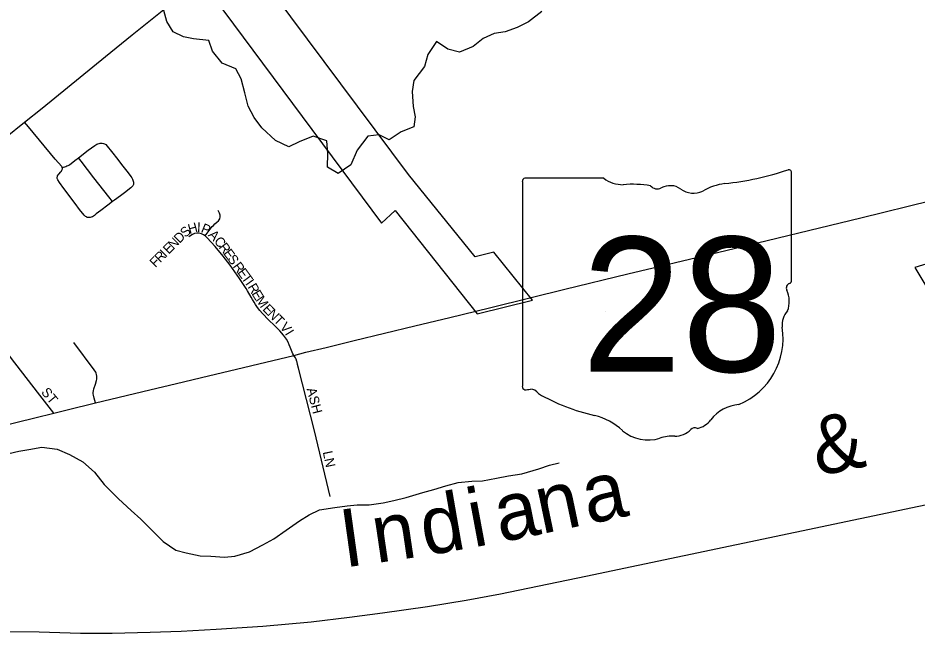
# Model space of a CAD drawing. Extents: x 1442749 to 1756758, y 235267 to 677782.
# Drawn here: x 1549629 to 1554277, y 474181 to 477359 of the extents above; entities that cross this region are included whole.
import ezdxf

# ---------------------------------------------------------------- set-up
doc = ezdxf.new("R2010")
doc.units = 0
for name, color, linetype in [('GM_X_City_Street', 7, 'Continuous'), ('GM_X_City_Street_Text', 7, 'Continuous'), ('GM_X_Corporation', 7, 'Continuous'), ('GM_X_Minor_River', 7, 'Continuous'), ('GM_X_Rail_Line', 7, 'Continuous'), ('GM_X_Rail_Line_Text', 7, 'Continuous'), ('GM_X_State_Location', 7, 'Continuous'), ('GM_X_State_Route', 7, 'Continuous'), ('GM_X_State_Shield', 7, 'Continuous')]:
    doc.layers.add(name, color=color, linetype=linetype)

msp = doc.modelspace()

# ---------------------------------------------------------------- linework, layer by layer
at = {"layer": 'GM_X_City_Street'}
for points in [[(1549663.6, 476821.3), (1549753.5, 476893.2), (1550081.3, 477160.4), (1550219, 477271.7), (1550401.1, 477416.6), (1550593.9, 477571.2)], [(1549039.5, 476325.3), (1549170.5, 476430.8), (1549564.1, 476741.7), (1549663.6, 476821.3)], [(1550118.3, 476411), (1550093, 476391.7), (1550057.2, 476364.9), (1550033.7, 476346.9), (1550023.9, 476339.4), (1550019.2, 476335.9), (1550014.1, 476332.7), (1550007.9, 476329.9), (1550001.6, 476328.5), (1549994.8, 476328), (1549987.6, 476328.9), (1549982.7, 476331.3), (1549978.2, 476333.9), (1549974.2, 476337.3), (1549971.1, 476340.7), (1549947.5, 476370.5), (1549924.5, 476400.2), (1549866.8, 476478.7), (1549844.1, 476509.6), (1549835.5, 476522.4), (1549833.3, 476527), (1549832.4, 476530.4), (1549832.2, 476533.4), (1549832, 476537), (1549833.1, 476540.3), (1549834.2, 476543.6), (1549837.2, 476548.7), (1549840.6, 476552.9), (1549851.4, 476564.2), (1549854.2, 476568.3), (1549856.6, 476572.8), (1549858.5, 476579.5), (1549858.4, 476585.5), (1549858.3, 476585.8), (1549857.1, 476589.1), (1549855.1, 476592.5), (1549838.6, 476610.8), (1549821.6, 476629.1), (1549682.9, 476797.8), (1549663.6, 476821.3)], [(1549941.2, 476637.4), (1549992, 476676.7), (1550025.6, 476700.9), (1550031.5, 476704.5), (1550036.9, 476707.3), (1550042.4, 476709.9), (1550048.6, 476711.7), (1550053.9, 476712.7), (1550059.1, 476713.3), (1550064.8, 476712.9), (1550070.8, 476711.3), (1550076.7, 476708.9), (1550082.4, 476705), (1550119, 476660.5), (1550138.9, 476636.1), (1550171.9, 476593.3), (1550192, 476567.3), (1550204.2, 476552.1), (1550213, 476540.3), (1550217.5, 476532.8), (1550220.9, 476526), (1550223.1, 476521.1), (1550225, 476516.1), (1550226.1, 476511.2), (1550226.5, 476507.4), (1550226.4, 476503), (1550225.7, 476498.9), (1550224.1, 476495.2), (1550222.3, 476492), (1550219.4, 476488.1), (1550212.9, 476481.9), (1550179.2, 476456.3), (1550158.9, 476441.3), (1550128.3, 476418.7), (1550118.3, 476411)], [(1549858.3, 476585.8), (1549864.7, 476588.1), (1549871.1, 476590.3), (1549876.4, 476592.1), (1549882.2, 476594.9), (1549887.9, 476597.4), (1549894.7, 476601), (1549922.3, 476622.8), (1549941.2, 476637.4)], [(1550118.3, 476411), (1550099.5, 476435.1), (1550022, 476533.9), (1549955.3, 476619.3), (1549941.2, 476637.4)], [(1550597, 476233.8), (1550612, 476253.8), (1550622.9, 476268.5), (1550633.6, 476281.5), (1550639.9, 476287.8), (1550647.1, 476295.3), (1550657.2, 476303.7), (1550666.4, 476312), (1550672, 476321.5), (1550674.3, 476332.1), (1550673.5, 476341.1), (1550671.3, 476350.6), (1550667.9, 476358.1), (1550663.3, 476365.3)], [(1550597, 476233.8), (1550588.6, 476239.5), (1550577.5, 476244.6), (1550565.9, 476247.5), (1550553.9, 476247.8), (1550542, 476245.6), (1550530.6, 476241), (1550517.4, 476232.6), (1550512.2, 476228.9)], [(1551055.1, 475615.1), (1551050.2, 475623.8), (1551035.6, 475658.6), (1551030.7, 475670.2), (1551025, 475683.5), (1551016.7, 475699), (1551001.2, 475720.5), (1550982.1, 475743.1), (1550957.7, 475768.6), (1550924.8, 475800), (1550892.5, 475832.8), (1550879.9, 475848.6), (1550867.8, 475863.7), (1550856.8, 475879.2), (1550849.3, 475890.8), (1550841.7, 475904.2), (1550834.8, 475916.3), (1550816.4, 475950), (1550808.8, 475962), (1550802.5, 475971.5), (1550773.9, 476013.6), (1550725.2, 476081.7), (1550690.5, 476128), (1550648.9, 476177.8), (1550607.9, 476224.1), (1550598.7, 476232.6), (1550597, 476233.8)], [(1549814.5, 475317.9), (1549729.8, 475425.7), (1549595.7, 475599.3), (1549482, 475750.5), (1549409.6, 475844.5)], [(1550030.3, 475370.3), (1550023.7, 475394.9), (1550019.5, 475410.5), (1550018.5, 475417.7), (1550018.1, 475423.6), (1550018.8, 475433.3), (1550020.9, 475442.7), (1550029.7, 475466.9), (1550035.4, 475485.4), (1550036.9, 475492.7), (1550037.5, 475500.5), (1550037.2, 475508.1), (1550035.4, 475517.7), (1550033.2, 475524.9), (1550030.7, 475529.9), (1550023.8, 475541), (1549918.5, 475682.7)], [(1551242.5, 474886.6), (1551161.8, 475225.9), (1551080, 475549.4), (1551074.9, 475569.4), (1551072.3, 475580.1), (1551071.1, 475584.7), (1551067, 475596.6), (1551063.4, 475603.5), (1551055.1, 475615.1)]]:
    msp.add_lwpolyline(points, dxfattribs=at)
at = {"layer": 'GM_X_Corporation'}
for points in [[(1550587.4, 477537.2), (1551508.7, 476298.7), (1551578.9, 476365), (1552002.1, 475830.8), (1552288.3, 475900.7), (1552089, 476149.7), (1551992, 476125.5), (1551647.8, 476550.7), (1550776.2, 477720.2)], [(1554440.2, 476124.2), (1554264.7, 476070.5), (1554953.6, 474927)]]:
    msp.add_lwpolyline(points, dxfattribs=at)
at = {"layer": 'GM_X_Minor_River'}
for points in [[(1552336.9, 477393.5), (1552268.1, 477340.3), (1552209.6, 477311), (1552147.2, 477287.8), (1552091, 477278.6), (1552034.6, 477253.3), (1551982, 477211.9), (1551911.5, 477182.8), (1551851.6, 477197.6), (1551792.2, 477238.5), (1551747.2, 477171), (1551730.2, 477109.1), (1551675.1, 477035.6), (1551666.3, 476979.6), (1551671.2, 476901.4), (1551682.5, 476849.1), (1551675.7, 476797.1), (1551609.3, 476771.9), (1551548.6, 476730.6), (1551496.9, 476755.4), (1551436.8, 476748.2), (1551381.7, 476676.8), (1551350.6, 476601), (1551283.8, 476555.8), (1551228.3, 476588.7), (1551231.3, 476658.8), (1551226.2, 476725), (1551154.5, 476748), (1551082, 476719), (1551029.6, 476693.6), (1550960, 476726.6), (1550888.9, 476791.7), (1550849.6, 476844.4), (1550818.4, 476903), (1550801.4, 476973.3), (1550782.4, 477045.8), (1550755.1, 477096.3), (1550685.4, 477125.3), (1550634.3, 477188.1), (1550615.1, 477242.5), (1550537.1, 477251.6), (1550485.2, 477262.3), (1550431.5, 477287.1), (1550398.3, 477341.7), (1550383.1, 477398)], [(1549581.3, 475109.6), (1549633.5, 475120.9), (1549685.7, 475130.2), (1549751.9, 475141.3), (1549831.9, 475132.2), (1549895.5, 475103.3), (1549965, 475066.2), (1550024.3, 475013.3), (1550075.4, 474948.5), (1550148.5, 474875.3), (1550213.6, 474814.3), (1550265, 474769.5), (1550330.2, 474704.5), (1550379.5, 474653.7), (1550444.9, 474608.7), (1550498.8, 474595.9), (1550570.6, 474580.9), (1550626.6, 474578.1), (1550696.6, 474573.2), (1550750.8, 474578.5), (1550825.2, 474601.5), (1550895.7, 474636.6), (1550952.3, 474667.9), (1551015, 474713.2), (1551083.7, 474760.3), (1551134.2, 474791.7), (1551188.6, 474817.1), (1551266.9, 474830), (1551331.1, 474839.2), (1551383.2, 474844.5), (1551445.3, 474843.6), (1551517.5, 474854.7), (1551571.7, 474866), (1551636, 474881.1), (1551722.5, 474908), (1551778.8, 474923.3), (1551841.1, 474942.5), (1551905.4, 474959.7), (1551975.6, 474966.7), (1552029.7, 474968), (1552101.9, 474981), (1552164.2, 474994.2), (1552234.4, 475003.3), (1552320.8, 475030.2), (1552377.2, 475049.5), (1552427.4, 475060.8)]]:
    msp.add_lwpolyline(points, dxfattribs=at)
at = {"layer": 'GM_X_Rail_Line'}
msp.add_lwpolyline([(1548572.3, 474213.4), (1548918.7, 474204.9), (1549288.3, 474194.8), (1549544.6, 474189.9), (1549738.5, 474187), (1549952.2, 474181.4), (1550116.4, 474181.4), (1550313.1, 474185.7), (1550473.5, 474191.2), (1550652.9, 474201.2), (1550894.1, 474217.1), (1551144.4, 474239.7), (1551342.3, 474262.4), (1551513.2, 474285.5), (1551746.4, 474318), (1551946, 474350.6), (1552124.1, 474383.6), (1552565.1, 474475.7), (1553343.5, 474638.9), (1554924.6, 474970.8)], dxfattribs=at)
at = {"layer": 'GM_X_State_Route'}
for points in [[(1552455.9, 475958.7), (1552782, 476037.1), (1552912.9, 476067.9), (1553289, 476157.6), (1553986.5, 476326.2), (1554349.4, 476416.5), (1554426.6, 476435.8)], [(1552281.4, 475915.4), (1552455.9, 475958.7)], [(1552066, 475861.9), (1552281.4, 475915.4)], [(1551860.7, 475811.9), (1552066, 475861.9)], [(1549339.3, 475201.6), (1549405.9, 475217.7), (1549422, 475221.6), (1549618.5, 475269.5), (1549814.5, 475317.9), (1549883.8, 475335), (1550030.3, 475370.3), (1550310.7, 475438), (1550447.7, 475471), (1550613.5, 475510.7), (1551055.1, 475615.1), (1551117.8, 475632.2), (1551222.9, 475656.9), (1551366.4, 475692.4), (1551680.9, 475768.1), (1551860.7, 475811.9)]]:
    msp.add_lwpolyline(points, dxfattribs=at)
at = {"layer": 'GM_X_State_Shield'}
for p, q in [((1553628.4, 476005.3), (1553628.4, 476558)), ((1552236.3, 476513.7), (1552236.3, 475457)), ((1552657.7, 476531.9), (1552250, 476531.9)), ((1553628.3, 476005.4), (1553628.4, 476005.3))]:
    msp.add_line(p, q, dxfattribs=at)
for centre, radius, start, end in [((1553132.5, 477972.4), 1476.4, 275.8445, 288.9065), ((1553613, 476560.3), 15.5, 351.8621, 97.738), ((1552252.2, 476515.9), 16.1, 98.1301, 188.1301), ((1552754.8, 476654.5), 156.4, 231.6195, 271.1119), ((1553320.8, 476209.1), 297, 97.3462, 120.7689), ((1552806.6, 475938.7), 561.6, 80.4867, 94.9883), ((1552934.1, 476521.4), 45.1, 219.7921, 297.1024), ((1553000.4, 476399.3), 93.8, 54.4667, 119.1411), ((1553121.5, 476566.8), 112.9, 233.8562, 294.8282), ((1553611.9, 476003.2), 16.6, 289.6038, 7.7341), ((1553624.8, 475964.7), 24, 107.944, 210.337), ((1553472.2, 475894.9), 144, 340.033, 23.6496), ((1553683.9, 475774), 104.8, 136.8065, 186.9296), ((1553215.2, 475703.7), 369.3, 292.3089, 8.9858), ((1552252.3, 475454.7), 16.3, 171.9584, 258.3066), ((1552254.8, 475562.8), 124.2, 267.339, 280.6039), ((1552280.2, 475396.1), 44.8, 29.7484, 93.2717), ((1552845.5, 476345.4), 1066.1, 240.4129, 257.1985), ((1553370.9, 475160.4), 202.2, 94.4031, 142.5768), ((1552527.6, 474982.4), 333.6, 47.1842, 75.836), ((1553114.7, 475354.6), 119.3, 282.8732, 323.2771), ((1552888.4, 475390.8), 211.7, 230.7004, 286.2918), ((1553026.2, 475311.7), 112.8, 268.777, 315.5493), ((1553128.2, 475209.4), 31.8, 65.7517, 132.6484), ((1553010.7, 475025.5), 173.9, 85.6951, 111.2099)]:
    msp.add_arc(centre, radius, start, end, dxfattribs=at)

# ---------------------------------------------------------------- texts
at = {"layer": 'GM_X_City_Street_Text'}
for s, rotation, p in [('S', 42.1395, (1550494.7, 476222.4)), ('H', 15.3059, (1550515.4, 476243.1)), ('I', 357.4203, (1550553.8, 476254.3)), ('P', 337.6355, (1550571.3, 476254.2)), ('N', 44.915, (1550432.9, 476160.7)), ('D', 44.9194, (1550464, 476191.8)), ('A', 313.9955, (1550609.7, 476235.6)), ('C', 309.6252, (1550639.6, 476204.7)), ('E', 44.9229, (1550407.9, 476135.9)), ('R', 306.8068, (1550664.5, 476174.7)), ('F', 44.9227, (1550339.4, 476067.5)), ('R', 44.9227, (1550364.3, 476092.4)), ('I', 44.8918, (1550392.3, 476120.3)), ('E', 306.165, (1550688.1, 476143.2)), ('S', 306.1378, (1550708.9, 476114.7)), ('R', 306.148, (1550737.4, 476075.6)), ('E', 306.158, (1550760.8, 476043.7)), ('T', 306.1378, (1550781.5, 476015.2)), ('I', 305.7333, (1550802.3, 475986.9)), ('R', 300.2599, (1550814.4, 475970.1)), ('E', 301.2988, (1550834.9, 475935)), ('M', 304.9719, (1550855.1, 475902)), ('E', 313.4928, (1550890.5, 475852.5)), ('N', 314.6725, (1550915.5, 475826.1)), ('T', 314.8347, (1550946.5, 475794.7)), ('V', 310.1414, (1550979.9, 475761.2)), ('I', 301.6949, (1551007.1, 475729.1)), ('ST', 309.8038, (1549746.1, 475424.5)), ('ASH', 284.5342, (1551120.7, 475442.8)), ('LN', 281.8872, (1551204.4, 475116.8))]:
    msp.add_text(s, height=50, rotation=rotation, dxfattribs=at).set_placement(p)
at = {"layer": 'GM_X_Rail_Line_Text'}
for s, rotation, p in [('&', 11.4425, (1553762.5, 474991.4)), ('a', 11.8934, (1552577.1, 474743.2)), ('d', 9.8325, (1551734.6, 474580)), ('i', 10.5988, (1551983.2, 474623.2)), ('n', 11.8496, (1552335.7, 474692.5)), ('a', 11.4632, (1552122.2, 474649.2)), ('I', 7.9588, (1551316.1, 474519.3)), ('n', 8.4089, (1551479.9, 474542.2))]:
    msp.add_text(s, height=299, rotation=rotation, dxfattribs=at).set_placement(p)
at = {"layer": 'GM_X_State_Location'}
for s in ['s', 'r']:
    msp.add_text(s, height=1, dxfattribs=at).set_placement((1552916.6, 475915.1))
msp.add_text('28', height=1, rotation=0, dxfattribs=at).set_placement((1552664.8, 475842.4))
at = {"layer": 'GM_X_State_Shield'}
msp.add_text('28', height=696.1, dxfattribs=at).set_placement((1552543.2, 475531.6))

doc.saveas('drawing.dxf')
